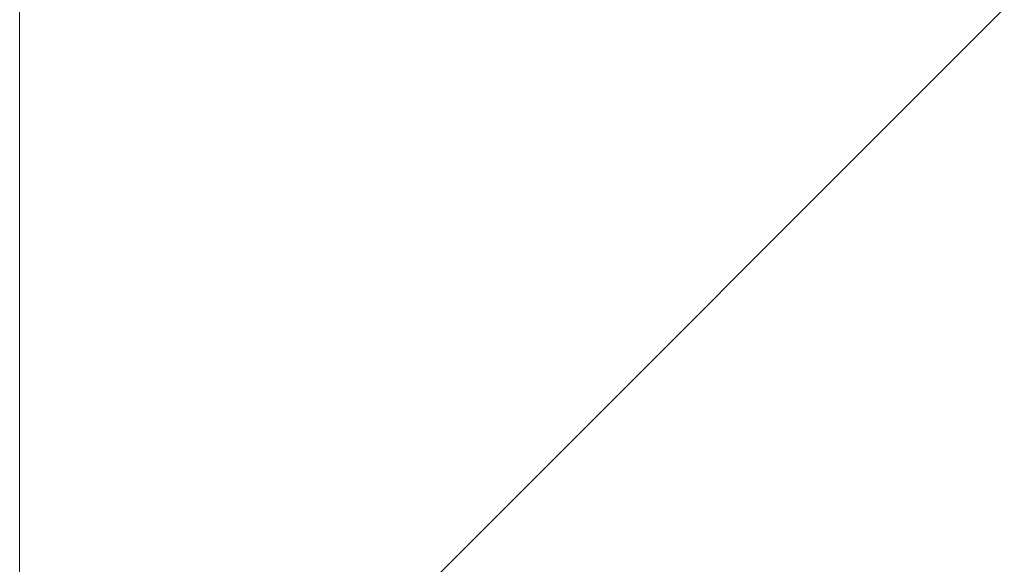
# Model space of a CAD drawing. Extents: x -620 to 300, y 62 to 1112.
# Tile 263 of 288: x 171.596 to 172.765, y 930.802 to 931.448. Entities that reach past the tile are written whole.
import ezdxf
from ezdxf.lldxf.tags import DXFTag

# ---------------------------------------------------------------- set-up
doc = ezdxf.new("R2010")
doc.units = 0
doc.layers.get('0').update_dxf_attribs({"lineweight": 13})
doc.layers.add('E_Detail_Linie_Text_Bem', color=7, linetype='Continuous', lineweight=13)
doc.layers.add('E_Detail_Wandschraffur', color=7, linetype='Continuous', lineweight=5, true_color=0xc0c0c0)
tags = doc.linetypes.add('fein_strichliert', pattern=[4, 1, -2, 1]).pattern_tags.tags
tags[8:9] = [DXFTag(74, 4), DXFTag(75, 0), DXFTag(340, '0'), DXFTag(46, 0.0), DXFTag(50, 0.0), DXFTag(44, 0.0), DXFTag(45, 0.0)]
tags[6:7] = [DXFTag(74, 4), DXFTag(75, 0), DXFTag(340, '0'), DXFTag(46, 0.0), DXFTag(50, 0.0), DXFTag(44, 0.0), DXFTag(45, 0.0)]
tags[4:5] = [DXFTag(74, 4), DXFTag(75, 0), DXFTag(340, '0'), DXFTag(46, 0.0), DXFTag(50, 0.0), DXFTag(44, 0.0), DXFTag(45, 0.0)]

# ---------------------------------------------------------------- blocks, each defined once
blk = doc.blocks.new('Referenz-A06GA1N28I')
at = {"layer": 'E_Detail_Linie_Text_Bem', "linetype": 'Continuous', "ltscale": 0.13}
blk.add_line((171.5962, 919.7976), (171.5962, 931.5976), dxfattribs=at)
at = {"layer": 'E_Detail_Wandschraffur', "linetype": 'fein_strichliert', "ltscale": 0.13}
blk.add_line((172.0273, 930.7249), (172.9, 931.5976), dxfattribs=at)

msp = doc.modelspace()

# ---------------------------------------------------------------- block references
at = {"color": 8, "lineweight": 25, "ltscale": 0.25, "true_color": 0x808080}
msp.add_blockref('Referenz-A06GA1N28I', (0, 0), dxfattribs=at)

doc.saveas('drawing.dxf')
